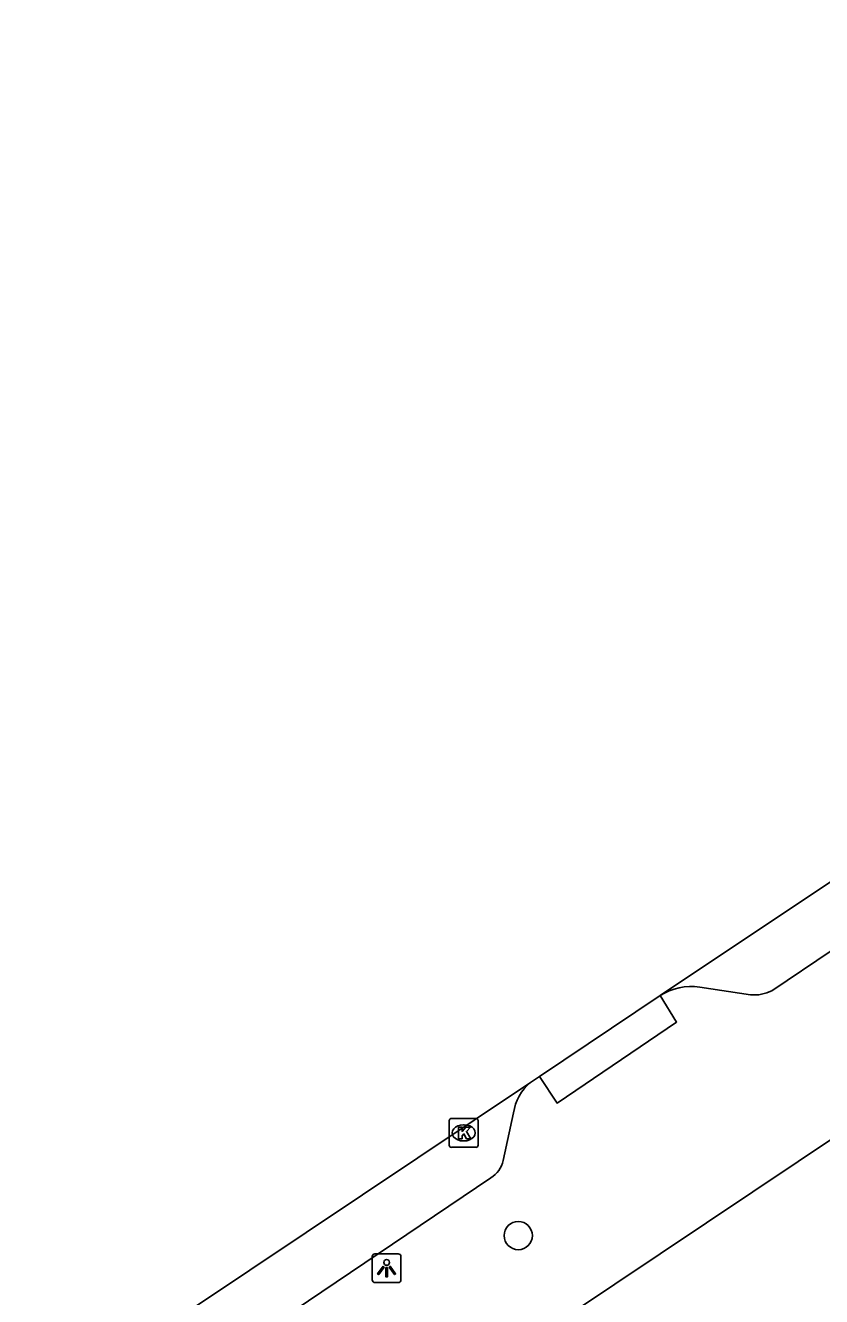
# Model space of a CAD drawing. Extents: x 158352 to 159489, y 383828 to 384597.
# Drawn here: x 159182.81 to 159210.42, y 384456.89 to 384500.97 of the extents above; entities that cross this region are included whole.
import ezdxf

# ---------------------------------------------------------------- set-up
doc = ezdxf.new("R2010")
doc.units = 0
for name, color, linetype in [('IMGEO_Boom', 7, 'Continuous'), ('IMGEO_Kolk', 7, 'Continuous'), ('IMGEO_Lichtpunt', 7, 'Continuous'), ('IMGEO_Rijbaan_lokaal_gesloten', 7, 'Continuous'), ('IMGEO_Voetpad_open', 7, 'Continuous')]:
    doc.layers.add(name, color=color, linetype=linetype)

msp = doc.modelspace()

# ---------------------------------------------------------------- linework, layer by layer
at = {"layer": 'IMGEO_Boom'}
msp.add_circle((159199.9, 384459.005), 0.489, dxfattribs=at)
at = {"layer": 'IMGEO_Kolk'}
for p, q in [((159197.509, 384462.14), (159197.509, 384462.992)), ((159197.584, 384463.066), (159198.436, 384463.066)), ((159197.997, 384462.846), (159198.022, 384462.846)), ((159198.51, 384462.992), (159198.51, 384462.14)), ((159198.436, 384462.066), (159197.584, 384462.066)), ((159198.02, 384462.286), (159197.995, 384462.286))]:
    msp.add_line(p, q, dxfattribs=at)
for points in [[(159197.509, 384462.14), (159197.509, 384462.992)], [(159197.584, 384463.066), (159198.436, 384463.066)], [(159198.51, 384462.992), (159198.51, 384462.14)], [(159197.83, 384462.766), (159197.953, 384462.766), (159197.953, 384462.615), (159198.083, 384462.766), (159198.247, 384462.766), (159198.101, 384462.615), (159198.254, 384462.366), (159198.102, 384462.366), (159198.017, 384462.53), (159197.953, 384462.463), (159197.953, 384462.366), (159197.83, 384462.366), (159197.83, 384462.766)], [(159198.436, 384462.066), (159197.584, 384462.066)]]:
    msp.add_lwpolyline(points, dxfattribs=at)
for centre, start, end in [((159197.586, 384462.99), 91.552, 178.448), ((159197.586, 384462.99), 91.552, 178.448), ((159198.434, 384462.99), 1.552, 88.448), ((159198.434, 384462.99), 1.552, 88.448), ((159197.586, 384462.142), 181.552, 268.448), ((159197.586, 384462.142), 181.552, 268.448), ((159198.434, 384462.142), 271.552, 358.448), ((159198.434, 384462.142), 271.552, 358.448)]:
    msp.add_arc(centre, 0.0765, start, end, dxfattribs=at)
for centre, major_axis, ratio, start_param, end_param in [((159197.996, 384462.566), (-0.387, 0.002), 0.722429, 4.712389, 7.853982), ((159198.021, 384462.566), (-0.39, 0.002), 0.717154, 1.570796, 4.712389)]:
    msp.add_ellipse(centre, major_axis=major_axis, ratio=ratio, start_param=start_param, end_param=end_param, dxfattribs=at)
at = {"layer": 'IMGEO_Lichtpunt'}
for p, q in [((159194.837, 384458.277), (159194.837, 384457.47)), ((159194.837, 384458.277), (159194.837, 384457.47)), ((159195.739, 384458.372), (159194.931, 384458.372)), ((159195.739, 384458.372), (159194.931, 384458.372)), ((159195.833, 384457.47), (159195.833, 384458.277)), ((159195.833, 384457.47), (159195.833, 384458.277)), ((159194.931, 384457.376), (159195.739, 384457.376)), ((159194.931, 384457.376), (159195.739, 384457.376))]:
    msp.add_line(p, q, dxfattribs=at)
for points in [[(159195.211, 384457.941), (159195.25, 384457.913), (159195.062, 384457.651), (159195.024, 384457.678), (159195.211, 384457.941)], [(159195.313, 384457.893), (159195.36, 384457.893), (159195.36, 384457.571), (159195.313, 384457.571), (159195.313, 384457.893)], [(159195.423, 384457.913), (159195.461, 384457.94), (159195.648, 384457.678), (159195.609, 384457.65), (159195.423, 384457.913)]]:
    msp.add_lwpolyline(points, dxfattribs=at)
msp.add_circle((159195.336, 384458.075), 0.0994, dxfattribs=at)
for centre, start, end in [((159194.931, 384458.277), 90, 180), ((159194.931, 384458.277), 90, 180), ((159195.739, 384458.277), 0, 90), ((159195.739, 384458.277), 0, 90), ((159194.931, 384457.47), 180, 270), ((159194.931, 384457.47), 180, 270), ((159195.739, 384457.47), 270, 0), ((159195.739, 384457.47), 270, 360)]:
    msp.add_arc(centre, 0.0946, start, end, dxfattribs=at)
at = {"layer": 'IMGEO_Rijbaan_lokaal_gesloten'}
for points in [[(159204.819, 384467.326), (159218.156, 384476.224), (159222.874, 384479.173), (159255.868, 384499.042)], [(159200.633, 384464.522), (159204.819, 384467.326)], [(159182.808, 384452.608), (159200.323, 384464.315)], [(159200.323, 384464.315), (159200.633, 384464.522)]]:
    msp.add_lwpolyline(points, dxfattribs=at)
at = {"layer": 'IMGEO_Voetpad_open'}
for points in [[(159185.683, 384445.562), (159262.289, 384496.827), (159268.325, 384500.974)], [(159212.884, 384470.31), (159208.693, 384467.495)], [(159204.819, 384467.326), (159205.394, 384466.409), (159201.247, 384463.599), (159200.633, 384464.522)], [(159207.955, 384467.355), (159206.195, 384467.624)], [(159199.735, 384463.266), (159199.381, 384461.608)], [(159198.949, 384461.008), (159192.129, 384456.404)]]:
    msp.add_lwpolyline(points, dxfattribs=at)
for centre, radius, start, end in [((159205.907, 384465.629), 2.016, 81.7812, 122.6584), ((159208.071, 384468.759), 1.409, 265.2794, 296.2036), ((159201.447, 384462.996), 1.733, 130.4239, 171.0319), ((159198.458, 384461.817), 0.946, 301.2453, 347.2469)]:
    msp.add_arc(centre, radius, start, end, dxfattribs=at)

doc.saveas('drawing.dxf')
